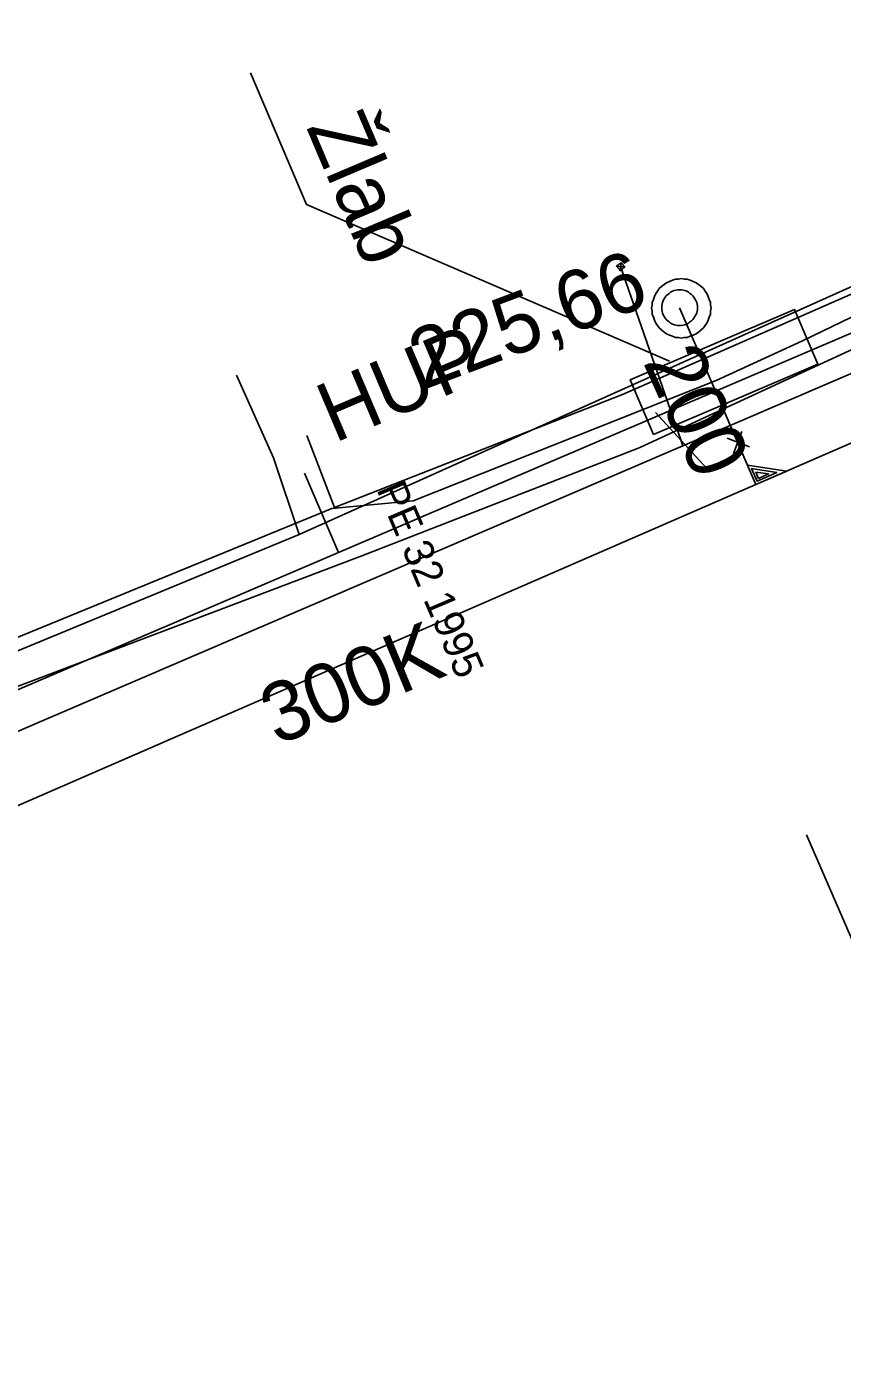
# Model space of a CAD drawing. Extents: x -746464 to -745690, y -1051581 to -1049993.
# Drawn here: x -746335.94 to -746322.25, y -1050869.96 to -1050847.6 of the extents above; entities that cross this region are included whole.
import ezdxf

# ---------------------------------------------------------------- set-up
doc = ezdxf.new("R2010")
doc.units = 0
for name, color, linetype in [('04_CETIN_sdelovaci_podzem', 7, 'Continuous'), ('48_Prazs_plynarenska_STL', 7, 'Continuous'), ('48_Prazs_plynarenska_STL_popisy', 7, 'Continuous'), ('51_PVaK_kanal_jednotna_neoverena poloha_pripojka', 7, 'Continuous'), ('51_PVaK_kanal_jednotna_overena poloha_rad', 7, 'Continuous'), ('51_PVaK_kanal_objekty', 7, 'Continuous'), ('51_PVaK_kanal_popisy', 7, 'Continuous'), ('51_PVaK_vodovod_chranicky_objekty', 7, 'Continuous'), ('51_PVaK_vodovod_overena poloha_pripojka', 7, 'Continuous'), ('51_PVaK_vodovod_overena poloha_rad', 7, 'Continuous'), ('55_PREdi_chranicky', 7, 'Continuous'), ('55_PREdi_NN', 7, 'Continuous'), ('55_PREdi_stavby_popisy', 7, 'Continuous')]:
    doc.layers.add(name, color=color, linetype=linetype)

msp = doc.modelspace()

# ---------------------------------------------------------------- linework, layer by layer
at = {"layer": '04_CETIN_sdelovaci_podzem'}
for points in [[(-746331.37, -1050856.13), (-746319.94, -1050851)], [(-746331.37, -1050856.13), (-746331.8, -1050854.84), (-746332.42, -1050853.45)], [(-746338.13, -1050858.92), (-746331.37, -1050856.13)], [(-746339.9, -1050879.64), (-746338.45, -1050878.83), (-746318.88, -1050870.31), (-746322.85, -1050861.17)]]:
    msp.add_lwpolyline(points, dxfattribs=at)
at = {"layer": '48_Prazs_plynarenska_STL'}
for points in [[(-746346.15, -1050862.68), (-746338.94, -1050859.95), (-746330.71, -1050856.43), (-746318.76, -1050851.32), (-746316.62, -1050850.41), (-746312.56, -1050848.68), (-746307.02, -1050845.98), (-746303.88, -1050842.42), (-746301.4, -1050837.35), (-746294.27, -1050817.3), (-746287.43, -1050798.89), (-746287.287, -1050798.452)], [(-746330.71, -1050856.43), (-746331.278, -1050855.097)]]:
    msp.add_lwpolyline(points, dxfattribs=at)
at = {"layer": '51_PVaK_kanal_jednotna_neoverena poloha_pripojka'}
msp.add_line((-746324.98, -1050852.32), (-746323.698, -1050855.291), dxfattribs=at)
at = {"layer": '51_PVaK_kanal_jednotna_overena poloha_rad'}
msp.add_lwpolyline([(-746344.54, -1050864.35), (-746339.747, -1050862.267), (-746323.698, -1050855.291), (-746319.204, -1050853.337), (-746317.37, -1050852.54)], dxfattribs=at)
at = {"layer": '51_PVaK_kanal_objekty'}
for p, q in [((-746323.808, -1050854.656), (-746324.179, -1050854.508)), ((-746323.933, -1050854.396), (-746324.073, -1050854.767))]:
    msp.add_line(p, q, dxfattribs=at)
for points in [[(-746324.45, -1050852.33), (-746324.46, -1050852.28), (-746324.46, -1050852.23), (-746324.48, -1050852.18), (-746324.5, -1050852.13), (-746324.52, -1050852.08), (-746324.55, -1050852.04), (-746324.58, -1050852), (-746324.62, -1050851.96), (-746324.66, -1050851.93), (-746324.7, -1050851.9), (-746324.75, -1050851.88), (-746324.8, -1050851.86), (-746324.85, -1050851.84), (-746324.9, -1050851.84), (-746324.95, -1050851.83), (-746325, -1050851.84), (-746325.05, -1050851.84), (-746325.1, -1050851.86), (-746325.15, -1050851.88), (-746325.2, -1050851.9), (-746325.24, -1050851.93), (-746325.28, -1050851.96), (-746325.32, -1050852), (-746325.35, -1050852.04), (-746325.38, -1050852.08), (-746325.4, -1050852.13), (-746325.42, -1050852.18), (-746325.44, -1050852.23), (-746325.44, -1050852.28), (-746325.45, -1050852.33), (-746325.44, -1050852.38), (-746325.44, -1050852.43), (-746325.42, -1050852.48), (-746325.4, -1050852.53), (-746325.38, -1050852.58), (-746325.35, -1050852.62), (-746325.32, -1050852.66), (-746325.28, -1050852.7), (-746325.24, -1050852.73), (-746325.2, -1050852.76), (-746325.15, -1050852.78), (-746325.1, -1050852.8), (-746325.05, -1050852.82), (-746325, -1050852.82), (-746324.95, -1050852.83), (-746324.9, -1050852.82), (-746324.85, -1050852.82), (-746324.8, -1050852.8), (-746324.75, -1050852.78), (-746324.7, -1050852.76), (-746324.66, -1050852.73), (-746324.62, -1050852.7), (-746324.58, -1050852.66), (-746324.55, -1050852.62), (-746324.52, -1050852.58), (-746324.5, -1050852.53), (-746324.48, -1050852.48), (-746324.46, -1050852.43), (-746324.46, -1050852.38), (-746324.45, -1050852.33)], [(-746324.68, -1050852.32), (-746324.68, -1050852.29), (-746324.686, -1050852.26), (-746324.692, -1050852.23), (-746324.704, -1050852.2), (-746324.722, -1050852.17), (-746324.74, -1050852.146), (-746324.758, -1050852.122), (-746324.782, -1050852.098), (-746324.806, -1050852.08), (-746324.83, -1050852.062), (-746324.86, -1050852.044), (-746324.89, -1050852.032), (-746324.92, -1050852.026), (-746324.95, -1050852.02), (-746324.98, -1050852.02), (-746325.01, -1050852.02), (-746325.04, -1050852.026), (-746325.07, -1050852.032), (-746325.1, -1050852.044), (-746325.13, -1050852.062), (-746325.154, -1050852.08), (-746325.178, -1050852.098), (-746325.202, -1050852.122), (-746325.22, -1050852.146), (-746325.238, -1050852.17), (-746325.256, -1050852.2), (-746325.268, -1050852.23), (-746325.274, -1050852.26), (-746325.28, -1050852.29), (-746325.28, -1050852.32), (-746325.28, -1050852.35), (-746325.274, -1050852.38), (-746325.268, -1050852.41), (-746325.256, -1050852.44), (-746325.238, -1050852.47), (-746325.22, -1050852.494), (-746325.202, -1050852.518), (-746325.178, -1050852.542), (-746325.154, -1050852.56), (-746325.13, -1050852.578), (-746325.1, -1050852.596), (-746325.07, -1050852.608), (-746325.04, -1050852.614), (-746325.01, -1050852.62), (-746324.98, -1050852.62), (-746324.95, -1050852.62), (-746324.92, -1050852.614), (-746324.89, -1050852.608), (-746324.86, -1050852.596), (-746324.83, -1050852.578), (-746324.806, -1050852.56), (-746324.782, -1050852.542), (-746324.758, -1050852.518), (-746324.74, -1050852.494), (-746324.722, -1050852.47), (-746324.704, -1050852.44), (-746324.692, -1050852.41), (-746324.686, -1050852.38), (-746324.68, -1050852.35), (-746324.68, -1050852.32)], [(-746324.015, -1050854.564), (-746323.699, -1050855.291), (-746323.179, -1050855.066), (-746323.841, -1050854.963)], [(-746323.771, -1050855.019), (-746323.679, -1050855.231), (-746323.348, -1050855.087), (-746323.775, -1050855.021)], [(-746323.7, -1050855.079), (-746323.654, -1050855.185), (-746323.484, -1050855.111), (-746323.703, -1050855.081)]]:
    msp.add_lwpolyline(points, dxfattribs=at)
at = {"layer": '51_PVaK_vodovod_chranicky_objekty'}
for p, q in [((-746326.038, -1050851.619), (-746326.022, -1050851.607)), ((-746326.038, -1050851.619), (-746325.899, -1050851.64)), ((-746326.038, -1050851.619), (-746326.027, -1050851.635)), ((-746325.958, -1050851.56), (-746325.979, -1050851.699)), ((-746325.958, -1050851.56), (-746325.974, -1050851.571)), ((-746325.958, -1050851.56), (-746325.946, -1050851.576)), ((-746325.899, -1050851.64), (-746325.915, -1050851.652)), ((-746325.899, -1050851.64), (-746325.91, -1050851.624)), ((-746325.979, -1050851.699), (-746325.991, -1050851.683)), ((-746325.979, -1050851.699), (-746325.963, -1050851.688)), ((-746324.464, -1050855.08), (-746325.382, -1050854.08))]:
    msp.add_line(p, q, dxfattribs=at)
msp.add_lwpolyline([(-746325.939, -1050851.67), (-746325.935, -1050851.667), (-746325.931, -1050851.663), (-746325.928, -1050851.659), (-746325.925, -1050851.655), (-746325.923, -1050851.649), (-746325.921, -1050851.645), (-746325.92, -1050851.64), (-746325.919, -1050851.634), (-746325.919, -1050851.629), (-746325.919, -1050851.624), (-746325.92, -1050851.618), (-746325.921, -1050851.613), (-746325.923, -1050851.609), (-746325.925, -1050851.604), (-746325.928, -1050851.6), (-746325.931, -1050851.596), (-746325.935, -1050851.592), (-746325.939, -1050851.589), (-746325.943, -1050851.586), (-746325.949, -1050851.584), (-746325.953, -1050851.582), (-746325.958, -1050851.581), (-746325.964, -1050851.58), (-746325.969, -1050851.58), (-746325.974, -1050851.58), (-746325.98, -1050851.581), (-746325.985, -1050851.582), (-746325.989, -1050851.584), (-746325.994, -1050851.586), (-746325.998, -1050851.589), (-746326.002, -1050851.592), (-746326.006, -1050851.596), (-746326.009, -1050851.6), (-746326.012, -1050851.604), (-746326.014, -1050851.61), (-746326.016, -1050851.614), (-746326.017, -1050851.619), (-746326.018, -1050851.625), (-746326.018, -1050851.63), (-746326.018, -1050851.635), (-746326.017, -1050851.641), (-746326.016, -1050851.646), (-746326.014, -1050851.651), (-746326.012, -1050851.655), (-746326.009, -1050851.659), (-746326.006, -1050851.663), (-746326.002, -1050851.667), (-746325.998, -1050851.67), (-746325.994, -1050851.673), (-746325.988, -1050851.675), (-746325.984, -1050851.677), (-746325.979, -1050851.678), (-746325.973, -1050851.679), (-746325.968, -1050851.679), (-746325.963, -1050851.679), (-746325.957, -1050851.678), (-746325.952, -1050851.677), (-746325.948, -1050851.675), (-746325.943, -1050851.673), (-746325.939, -1050851.67)], dxfattribs=at)
at = {"layer": '51_PVaK_vodovod_overena poloha_pripojka'}
for p, q in [((-746324.96, -1050854.54), (-746325.97, -1050851.63)), ((-746324.926, -1050854.638), (-746324.96, -1050854.54))]:
    msp.add_line(p, q, dxfattribs=at)
at = {"layer": '51_PVaK_vodovod_overena poloha_rad'}
msp.add_lwpolyline([(-746346.29, -1050863.323), (-746337.33, -1050859.96), (-746324.926, -1050854.638), (-746321.55, -1050853.19), (-746318.51, -1050851.9), (-746304.63, -1050845.27), (-746302.59, -1050841.01), (-746298.68, -1050831.22), (-746293.24, -1050817.78), (-746288.11, -1050801.72), (-746287.5, -1050801.16)], dxfattribs=at)
at = {"layer": '55_PREdi_chranicky'}
msp.add_lwpolyline([(-746325.415, -1050854.45), (-746325.808, -1050853.53), (-746323.052, -1050852.348), (-746322.659, -1050853.268), (-746325.415, -1050854.45)], close=True, dxfattribs=at)
at = {"layer": '55_PREdi_NN'}
for points in [[(-746348.502, -1050862.556), (-746337.009, -1050858.225), (-746330.819, -1050855.691), (-746329.455, -1050855.56), (-746324.367, -1050853.543), (-746322.916, -1050852.879), (-746312.727, -1050847.959)], [(-746310.846, -1050852.467), (-746311.224, -1050851.788), (-746312.707, -1050848.693), (-746325.656, -1050854.671), (-746330.317, -1050856.486), (-746347.645, -1050863.054), (-746344.019, -1050872.234), (-746341.477, -1050871.245), (-746341.345, -1050871.603), (-746340.787, -1050871.396)], [(-746331.238, -1050854.464), (-746330.773, -1050855.673), (-746325.938, -1050853.777), (-746318.051, -1050850.321), (-746318.741, -1050848.749)]]:
    msp.add_lwpolyline(points, dxfattribs=at)
at = {"layer": '55_PREdi_stavby_popisy'}
msp.add_lwpolyline([(-746332.185, -1050848.376), (-746331.247, -1050850.587), (-746325.148, -1050853.218)], dxfattribs=at)

# ---------------------------------------------------------------- texts
at = {"layer": '48_Prazs_plynarenska_STL_popisy'}
for s, height, rotation, p in [('HUP', 1, 23, (-746330.778, -1050854.597)), ('PE 32 1995', 0.5, 293.0792, (-746330.075, -1050855.368))]:
    msp.add_text(s, height=height, rotation=rotation, dxfattribs=at).set_placement(p)
at = {"layer": '51_PVaK_kanal_popisy'}
for s, rotation, p in [('225,66', 20.6406, (-746329.276, -1050853.7)), ('200', 294.3389, (-746325.602, -1050853.228)), ('300K', 22.4924, (-746331.74, -1050859.676))]:
    msp.add_text(s, height=1, rotation=rotation, dxfattribs=at).set_placement(p)
at = {"layer": '55_PREdi_stavby_popisy'}
msp.add_text('Žlab', height=1, rotation=293.0037, dxfattribs=at).set_placement((-746331.256, -1050849.287))

doc.saveas('drawing.dxf')
